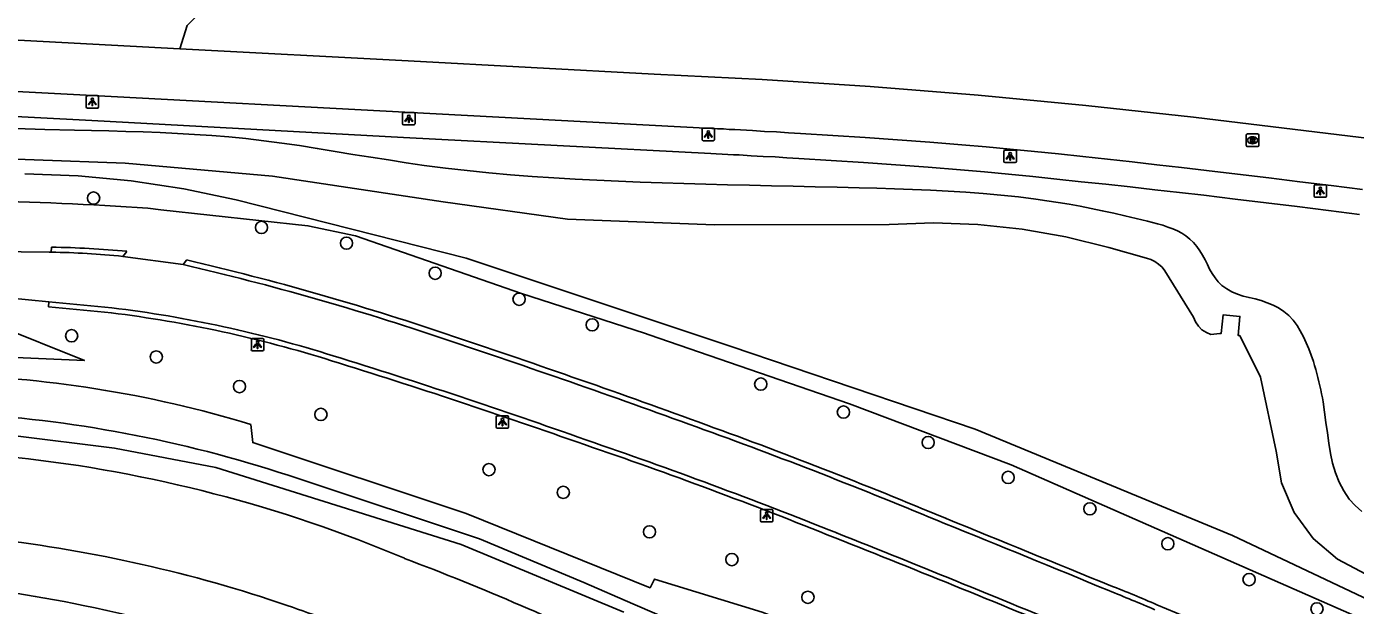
# Model space of a CAD drawing. Extents: x 160457 to 162082, y 388340 to 389736.
# Drawn here: x 160754.6 to 160861, y 389500 to 389546.3 of the extents above; entities that cross this region are included whole.
import ezdxf

# ---------------------------------------------------------------- set-up
doc = ezdxf.new("R2010")
doc.units = 0
for name, color, linetype in [('IMGEO_Berm_open', 7, 'Continuous'), ('IMGEO_Boom', 7, 'Continuous'), ('IMGEO_Fietspad_gesloten', 7, 'Continuous'), ('IMGEO_Gemengd_bos', 7, 'Continuous'), ('IMGEO_Groenvoorziening', 7, 'Continuous'), ('IMGEO_Lichtpunt', 7, 'Continuous'), ('IMGEO_Meer_plas_ven_vijver', 7, 'Continuous'), ('IMGEO_Rijbaan_lokaal_gesloten', 7, 'Continuous'), ('IMGEO_Rioolput', 7, 'Continuous'), ('IMGEO_Voetpad_open', 7, 'Continuous'), ('IMGEO_Waterloop', 7, 'Continuous')]:
    doc.layers.add(name, color=color, linetype=linetype)

msp = doc.modelspace()

# ---------------------------------------------------------------- linework, layer by layer
at = {"layer": 'IMGEO_Berm_open'}
for points in [[(160756.57, 389528.67), (160756.55, 389528.28)], [(160762.28, 389527.94), (160762.6, 389528.34)], [(160767.37, 389527.65), (160767.1, 389527.28)], [(160761.36, 389523.42), (160756.33, 389523.91), (160756.36, 389524.3)]]:
    msp.add_lwpolyline(points, dxfattribs=at)
for centre, radius, start, end in [((160755.69, 389456.8), 71.88, 84.4791, 89.2959), ((160718.47, 389316.71), 216.54, 71.233, 76.9477), ((160748.98, 389423.99), 100.2, 72.5715, 82.9059), ((160548.8, 388802.6), 757.92, 69.97293, 71.59215), ((160613.82, 388987.38), 557.25, 70.5637, 72.7582), ((160662.84, 389111.66), 428.49, 67.2963, 70.147), ((160671.71, 389139.24), 394.8, 68.0458, 71.1523), ((159837.65, 387065.13), 2635.09, 67.60997, 67.91911), ((160277.45, 388142.91), 1466.3, 67.45743, 68.3126), ((160809.46, 389418.67), 88.84, 66.3601, 68.9419), ((160080.74, 387688.3), 1966.38, 66.35214, 67.12604)]:
    msp.add_arc(centre, radius, start, end, dxfattribs=at)
at = {"layer": 'IMGEO_Boom'}
for centre in [(160759.94, 389532.61), (160773.38, 389530.26), (160780.19, 389529), (160787.29, 389526.59), (160794.01, 389524.51), (160799.87, 389522.46), (160758.18, 389521.59), (160764.96, 389519.89), (160771.62, 389517.52), (160813.36, 389517.72), (160778.14, 389515.29), (160819.98, 389515.48), (160826.77, 389513.04), (160791.6, 389510.87), (160833.17, 389510.25), (160797.55, 389509.05), (160839.72, 389507.73), (160804.45, 389505.89), (160845.96, 389504.94), (160811.05, 389503.67), (160852.46, 389502.07), (160817.14, 389500.65), (160857.9, 389499.73)]:
    msp.add_circle(centre, 0.489, dxfattribs=at)
at = {"layer": 'IMGEO_Fietspad_gesloten'}
for points in [[(160766.85, 389544.57), (160743.43, 389545.81), (160701.52, 389548.02), (160658.88, 389550.3)], [(160991.15, 389516.84), (160955, 389522.96), (160909.89, 389530.58), (160904.94, 389531.45), (160893.05, 389533.23), (160880.31, 389535.03), (160865.84, 389536.92), (160848, 389539.08), (160839.39, 389540.03), (160830.77, 389540.85), (160822.13, 389541.55), (160813.48, 389542.11), (160804.83, 389542.54), (160785.14, 389543.6), (160766.85, 389544.57)], [(160734.93, 389542.13), (160759.86, 389540.81), (160784.85, 389539.48), (160809.45, 389538.19), (160809.91, 389538.16), (160810.37, 389538.14), (160810.83, 389538.11), (160811.29, 389538.09), (160811.75, 389538.06), (160812.7, 389538.01), (160813.66, 389537.95), (160814.62, 389537.9), (160815.57, 389537.84), (160816.53, 389537.79), (160819.12, 389537.63), (160821.71, 389537.46), (160824.3, 389537.28), (160826.89, 389537.08), (160829.47, 389536.87), (160831.41, 389536.7), (160833.34, 389536.52), (160835.28, 389536.33), (160837.21, 389536.14), (160839.14, 389535.93), (160841.12, 389535.72), (160843.1, 389535.5), (160845.08, 389535.28), (160847.06, 389535.06), (160849.04, 389534.83), (160851.54, 389534.53), (160854.04, 389534.23), (160856.54, 389533.92), (160859.04, 389533.61), (160861.54, 389533.29)]]:
    msp.add_lwpolyline(points, dxfattribs=at)
at = {"layer": 'IMGEO_Gemengd_bos'}
for points in [[(160861.49, 389507.52), (160860.96, 389507.99), (160860.48, 389508.51), (160860.04, 389509.18), (160859.67, 389509.88), (160859.37, 389510.62), (160859.14, 389511.38), (160858.99, 389512.16), (160858.86, 389512.99), (160858.73, 389513.81), (160858.61, 389514.64), (160858.5, 389515.47), (160858.39, 389516.29), (160858.33, 389516.62), (160858.27, 389516.94), (160858.21, 389517.27), (160858.14, 389517.59), (160858.06, 389517.91), (160857.98, 389518.24), (160857.89, 389518.56), (160857.8, 389518.88), (160857.71, 389519.2), (160857.61, 389519.52), (160857.44, 389520.03), (160857.25, 389520.53), (160857.04, 389521.03), (160856.81, 389521.51), (160856.56, 389521.99), (160856.3, 389522.42), (160855.99, 389522.83), (160855.64, 389523.2), (160855.25, 389523.54), (160854.83, 389523.83), (160854.38, 389524.04), (160853.91, 389524.23), (160853.43, 389524.4), (160852.95, 389524.54), (160852.46, 389524.65), (160851.99, 389524.76), (160851.53, 389524.91), (160851.09, 389525.11), (160850.67, 389525.34), (160850.27, 389525.61), (160849.99, 389525.91), (160849.74, 389526.23), (160849.51, 389526.57), (160849.3, 389526.92), (160849.12, 389527.29), (160848.94, 389527.66), (160848.74, 389528.03), (160848.51, 389528.38), (160848.28, 389528.73), (160848.02, 389529.06), (160847.73, 389529.33), (160847.41, 389529.58), (160847.08, 389529.8), (160846.72, 389529.99), (160846.35, 389530.15), (160845.95, 389530.29), (160845.55, 389530.43), (160845.14, 389530.55), (160844.73, 389530.66), (160844.32, 389530.76), (160843.42, 389530.98), (160842.52, 389531.2), (160841.62, 389531.4), (160840.71, 389531.6), (160839.81, 389531.78), (160838.93, 389531.95), (160838.05, 389532.11), (160837.17, 389532.26), (160836.28, 389532.4), (160835.4, 389532.53), (160833.99, 389532.7), (160832.59, 389532.85), (160831.18, 389532.98), (160829.77, 389533.09), (160828.36, 389533.17), (160826.94, 389533.24), (160825.51, 389533.3), (160824.08, 389533.36), (160822.65, 389533.4), (160821.23, 389533.44), (160819.47, 389533.48), (160817.72, 389533.52), (160815.96, 389533.56), (160814.21, 389533.6), (160812.45, 389533.64), (160810.7, 389533.68), (160808.96, 389533.73), (160807.21, 389533.78), (160805.46, 389533.83), (160803.71, 389533.89), (160801.98, 389533.96), (160800.24, 389534.04), (160798.51, 389534.12), (160796.78, 389534.23), (160795.05, 389534.34), (160793.32, 389534.48), (160791.58, 389534.63), (160789.86, 389534.81), (160788.13, 389535.01), (160786.41, 389535.23), (160784.98, 389535.44), (160783.55, 389535.66), (160782.13, 389535.88), (160780.7, 389536.11), (160779.28, 389536.35), (160777.85, 389536.59), (160776.43, 389536.81), (160775, 389537.01), (160773.57, 389537.2), (160772.14, 389537.37), (160770.77, 389537.5), (160769.4, 389537.62), (160768.03, 389537.71), (160766.66, 389537.79), (160765.28, 389537.85), (160763.91, 389537.9), (160762.53, 389537.94), (160761.16, 389537.98), (160759.78, 389538.01), (160758.4, 389538.04), (160756.04, 389538.1), (160753.68, 389538.17)], [(160764.28, 389531.79), (160765.31, 389531.66), (160777.1, 389530.39), (160780.9, 389529.58), (160794.21, 389524.98), (160804.05, 389521.79), (160804.42, 389521.67), (160820.46, 389516.14), (160833.42, 389511.26), (160871.69, 389494.45)], [(160772.53, 389514.49), (160772.68, 389513.03), (160789.77, 389507.35), (160804.5, 389501.42), (160804.85, 389502.11), (160813.47, 389499.45), (160822.16, 389496.16), (160826.95, 389492.62), (160868.03, 389476.84)], [(160862.35, 389469.14), (160852.67, 389475.08), (160842.02, 389481.1), (160831.69, 389486.83), (160815.55, 389495.01), (160806.77, 389498.54), (160803.12, 389500.13), (160799.19, 389501.84), (160790.84, 389505.32), (160776.31, 389510.15)]]:
    msp.add_lwpolyline(points, dxfattribs=at)
for centre, radius, start, end in [((160745.76, 389258.55), 273.88, 86.1231, 91.9009), ((160745.62, 389425.6), 92.88, 73.1566, 88.8916), ((160743.55, 389413.24), 102.3, 71.3222, 86.3905)]:
    msp.add_arc(centre, radius, start, end, dxfattribs=at)
at = {"layer": 'IMGEO_Groenvoorziening'}
for points in [[(160766.85, 389544.57), (160767.43, 389546.42), (160770.43, 389549.39), (160774.76, 389551.93), (160778.73, 389553.13), (160784.95, 389552.84), (160790.15, 389552.07), (160795.99, 389550.92), (160805.04, 389549.98), (160811.94, 389549.51), (160819.26, 389549.82), (160834.97, 389549.92), (160847.38, 389549.28), (160860.52, 389548.19), (160877.35, 389546.86), (160893.95, 389546.42), (160905.01, 389546.3), (160913.92, 389546.35), (160917.08, 389546.42)], [(160747.06, 389522.69), (160752.01, 389522.49), (160759.21, 389519.62), (160748.1, 389520.08), (160736.8, 389519.62), (160730.63, 389519.03)], [(160605.24, 389504.54), (160621.4, 389506.38), (160661.36, 389509.02), (160697.01, 389512.06), (160728.08, 389514.7), (160734.76, 389514.96), (160738, 389514.98), (160745.42, 389514.55), (160753.48, 389513.61), (160761.6, 389512.58), (160769.73, 389511.05), (160789.36, 389504.88), (160802.4, 389499.46)]]:
    msp.add_lwpolyline(points, dxfattribs=at)
for centre, radius, start, end in [((160734.58, 389378.95), 123.51, 78.5434, 84.3553), ((160734.61, 389379.19), 123.27, 64.1684, 78.5338)]:
    msp.add_arc(centre, radius, start, end, dxfattribs=at)
at = {"layer": 'IMGEO_Lichtpunt'}
for p, q in [((160759.34, 389540.71), (160759.34, 389539.91)), ((160759.34, 389540.71), (160759.34, 389539.91)), ((160760.24, 389540.81), (160759.44, 389540.81)), ((160760.24, 389540.81), (160759.44, 389540.81)), ((160760.34, 389539.91), (160760.34, 389540.71)), ((160760.34, 389539.91), (160760.34, 389540.71)), ((160759.44, 389539.81), (160760.24, 389539.81)), ((160759.44, 389539.81), (160760.24, 389539.81)), ((160784.68, 389539.37), (160784.68, 389538.56)), ((160784.68, 389539.37), (160784.68, 389538.56)), ((160785.58, 389539.46), (160784.78, 389539.46)), ((160785.58, 389539.46), (160784.78, 389539.46)), ((160785.68, 389538.56), (160785.68, 389539.37)), ((160785.68, 389538.56), (160785.68, 389539.37)), ((160784.78, 389538.46), (160785.58, 389538.46)), ((160784.78, 389538.46), (160785.58, 389538.46)), ((160808.66, 389538.1), (160808.66, 389537.3)), ((160808.66, 389538.1), (160808.66, 389537.3)), ((160809.56, 389538.2), (160808.75, 389538.2)), ((160809.56, 389538.2), (160808.75, 389538.2)), ((160809.66, 389537.3), (160809.66, 389538.1)), ((160809.66, 389537.3), (160809.66, 389538.1)), ((160808.75, 389537.2), (160809.56, 389537.2)), ((160808.75, 389537.2), (160809.56, 389537.2)), ((160833.74, 389536.45), (160832.93, 389536.45)), ((160833.74, 389536.45), (160832.93, 389536.45)), ((160832.83, 389536.35), (160832.83, 389535.55)), ((160832.83, 389536.35), (160832.83, 389535.55)), ((160832.93, 389535.45), (160833.74, 389535.45)), ((160832.93, 389535.45), (160833.74, 389535.45)), ((160833.83, 389535.55), (160833.83, 389536.35)), ((160833.83, 389535.55), (160833.83, 389536.35)), ((160857.67, 389533.58), (160857.67, 389532.77)), ((160857.67, 389533.58), (160857.67, 389532.77)), ((160858.57, 389533.68), (160857.76, 389533.68)), ((160858.57, 389533.68), (160857.76, 389533.68)), ((160858.66, 389532.77), (160858.66, 389533.58)), ((160858.66, 389532.77), (160858.66, 389533.58)), ((160857.76, 389532.68), (160858.57, 389532.68)), ((160857.76, 389532.68), (160858.57, 389532.68)), ((160772.57, 389521.28), (160772.57, 389520.48)), ((160772.57, 389521.28), (160772.57, 389520.48)), ((160773.47, 389521.38), (160772.66, 389521.38)), ((160773.47, 389521.38), (160772.66, 389521.38)), ((160773.56, 389520.48), (160773.56, 389521.28)), ((160773.56, 389520.48), (160773.56, 389521.28)), ((160772.66, 389520.38), (160773.47, 389520.38)), ((160772.66, 389520.38), (160773.47, 389520.38)), ((160793.08, 389515.18), (160792.27, 389515.18)), ((160793.08, 389515.18), (160792.27, 389515.18)), ((160792.18, 389515.08), (160792.18, 389514.28)), ((160792.18, 389515.08), (160792.18, 389514.28)), ((160792.27, 389514.18), (160793.08, 389514.18)), ((160792.27, 389514.18), (160793.08, 389514.18)), ((160793.17, 389514.28), (160793.17, 389515.08)), ((160793.17, 389514.28), (160793.17, 389515.08)), ((160814.24, 389507.69), (160813.43, 389507.69)), ((160814.24, 389507.69), (160813.43, 389507.69)), ((160813.34, 389507.59), (160813.34, 389506.78)), ((160813.34, 389507.59), (160813.34, 389506.78)), ((160813.43, 389506.69), (160814.24, 389506.69)), ((160813.43, 389506.69), (160814.24, 389506.69)), ((160814.34, 389506.78), (160814.34, 389507.59)), ((160814.34, 389506.78), (160814.34, 389507.59))]:
    msp.add_line(p, q, dxfattribs=at)
for points in [[(160759.72, 389540.38), (160759.75, 389540.35), (160759.57, 389540.09), (160759.53, 389540.11), (160759.72, 389540.38)], [(160759.82, 389540.33), (160759.86, 389540.33), (160759.86, 389540.01), (160759.82, 389540.01), (160759.82, 389540.33)], [(160759.93, 389540.35), (160759.97, 389540.38), (160760.15, 389540.11), (160760.11, 389540.09), (160759.93, 389540.35)], [(160785.06, 389539.03), (160785.1, 389539), (160784.91, 389538.74), (160784.87, 389538.77), (160785.06, 389539.03)], [(160785.16, 389538.98), (160785.21, 389538.98), (160785.21, 389538.66), (160785.16, 389538.66), (160785.16, 389538.98)], [(160785.27, 389539), (160785.31, 389539.03), (160785.49, 389538.77), (160785.46, 389538.74), (160785.27, 389539)], [(160809.03, 389537.77), (160809.07, 389537.74), (160808.88, 389537.48), (160808.85, 389537.51), (160809.03, 389537.77)], [(160809.13, 389537.72), (160809.18, 389537.72), (160809.18, 389537.4), (160809.13, 389537.4), (160809.13, 389537.72)], [(160809.24, 389537.74), (160809.28, 389537.77), (160809.47, 389537.5), (160809.43, 389537.48), (160809.24, 389537.74)], [(160833.21, 389536.02), (160833.25, 389535.99), (160833.06, 389535.73), (160833.02, 389535.76), (160833.21, 389536.02)], [(160833.31, 389535.97), (160833.36, 389535.97), (160833.36, 389535.65), (160833.31, 389535.65), (160833.31, 389535.97)], [(160833.42, 389535.99), (160833.46, 389536.02), (160833.65, 389535.75), (160833.61, 389535.73), (160833.42, 389535.99)], [(160858.04, 389533.24), (160858.08, 389533.22), (160857.89, 389532.95), (160857.85, 389532.98), (160858.04, 389533.24)], [(160858.25, 389533.22), (160858.29, 389533.24), (160858.48, 389532.98), (160858.44, 389532.95), (160858.25, 389533.22)], [(160858.14, 389533.2), (160858.19, 389533.2), (160858.19, 389532.87), (160858.14, 389532.87), (160858.14, 389533.2)], [(160772.94, 389520.95), (160772.98, 389520.92), (160772.79, 389520.66), (160772.75, 389520.68), (160772.94, 389520.95)], [(160773.04, 389520.9), (160773.09, 389520.9), (160773.09, 389520.58), (160773.04, 389520.58), (160773.04, 389520.9)], [(160773.15, 389520.92), (160773.19, 389520.95), (160773.38, 389520.68), (160773.34, 389520.66), (160773.15, 389520.92)], [(160792.55, 389514.75), (160792.59, 389514.72), (160792.4, 389514.46), (160792.36, 389514.49), (160792.55, 389514.75)], [(160792.65, 389514.7), (160792.7, 389514.7), (160792.7, 389514.38), (160792.65, 389514.38), (160792.65, 389514.7)], [(160792.76, 389514.72), (160792.8, 389514.75), (160792.99, 389514.48), (160792.95, 389514.46), (160792.76, 389514.72)], [(160813.71, 389507.25), (160813.75, 389507.23), (160813.57, 389506.96), (160813.53, 389506.99), (160813.71, 389507.25)], [(160813.82, 389507.21), (160813.86, 389507.21), (160813.86, 389506.88), (160813.82, 389506.88), (160813.82, 389507.21)], [(160813.93, 389507.23), (160813.96, 389507.25), (160814.15, 389506.99), (160814.11, 389506.96), (160813.93, 389507.23)]]:
    msp.add_lwpolyline(points, dxfattribs=at)
for centre in [(160759.84, 389540.51), (160785.18, 389539.16), (160809.16, 389537.9), (160833.33, 389536.15), (160858.17, 389533.38), (160773.07, 389521.08), (160792.68, 389514.88), (160813.84, 389507.39)]:
    msp.add_circle(centre, 0.0994, dxfattribs=at)
for centre, start, end in [((160759.44, 389540.71), 90, 180), ((160759.44, 389540.71), 90, 180), ((160760.24, 389540.71), 0, 90), ((160760.24, 389540.71), 0, 90), ((160759.44, 389539.91), 180, 270), ((160759.44, 389539.91), 180, 270), ((160760.24, 389539.91), 270, 0), ((160760.24, 389539.91), 270, 360), ((160784.78, 389539.37), 90, 180), ((160784.78, 389539.37), 90, 180), ((160784.78, 389538.56), 180, 270), ((160784.78, 389538.56), 180, 270), ((160785.58, 389539.37), 0, 90), ((160785.58, 389539.37), 0, 90), ((160785.58, 389538.56), 270, 0), ((160785.58, 389538.56), 270, 360), ((160808.75, 389538.1), 90, 180), ((160808.75, 389538.1), 90, 180), ((160809.56, 389538.1), 0, 90), ((160809.56, 389538.1), 0, 90), ((160808.75, 389537.3), 180, 270), ((160808.75, 389537.3), 180, 270), ((160809.56, 389537.3), 270, 0), ((160809.56, 389537.3), 270, 360), ((160832.93, 389536.35), 90, 180), ((160832.93, 389536.35), 90, 180), ((160833.74, 389536.35), 0, 90), ((160833.74, 389536.35), 0, 90), ((160832.93, 389535.55), 180, 270), ((160832.93, 389535.55), 180, 270), ((160833.74, 389535.55), 270, 0), ((160833.74, 389535.55), 270, 360), ((160857.76, 389533.58), 90, 180), ((160857.76, 389533.58), 90, 180), ((160858.57, 389533.58), 0, 90), ((160858.57, 389533.58), 0, 90), ((160857.76, 389532.77), 180, 270), ((160857.76, 389532.77), 180, 270), ((160858.57, 389532.77), 270, 0), ((160858.57, 389532.77), 270, 360), ((160772.66, 389521.28), 90, 180), ((160772.66, 389521.28), 90, 180), ((160772.66, 389520.48), 180, 270), ((160772.66, 389520.48), 180, 270), ((160773.47, 389521.28), 0, 90), ((160773.47, 389521.28), 0, 90), ((160773.47, 389520.48), 270, 0), ((160773.47, 389520.48), 270, 360), ((160792.27, 389515.08), 90, 180), ((160792.27, 389515.08), 90, 180), ((160793.08, 389515.08), 0, 90), ((160793.08, 389515.08), 0, 90), ((160792.27, 389514.28), 180, 270), ((160792.27, 389514.28), 180, 270), ((160793.08, 389514.28), 270, 0), ((160793.08, 389514.28), 270, 360), ((160813.43, 389507.59), 90, 180), ((160813.43, 389507.59), 90, 180), ((160814.24, 389507.59), 0, 90), ((160814.24, 389507.59), 0, 90), ((160813.43, 389506.78), 180, 270), ((160813.43, 389506.78), 180, 270), ((160814.24, 389506.78), 270, 0), ((160814.24, 389506.78), 270, 360)]:
    msp.add_arc(centre, 0.0946, start, end, dxfattribs=at)
at = {"layer": 'IMGEO_Meer_plas_ven_vijver'}
for points in [[(160747.87, 389535.95), (160762.46, 389535.41), (160774.27, 389534.36), (160787.94, 389532.31), (160797.89, 389530.93), (160809.67, 389530.46), (160823.64, 389530.49), (160827.19, 389530.62), (160830.74, 389530.5), (160834.28, 389530.12), (160837.78, 389529.51), (160841.23, 389528.64), (160844.24, 389527.81), (160844.59, 389527.7), (160844.92, 389527.54), (160845.22, 389527.33), (160845.49, 389527.08), (160845.72, 389526.79), (160848, 389523.07), (160848.17, 389522.69), (160848.4, 389522.36), (160848.69, 389522.07), (160849.04, 389521.85), (160849.41, 389521.69), (160850.11, 389521.77)], [(160872.01, 389495.72), (160851.13, 389505.61), (160830.53, 389514.11), (160811, 389520.74), (160789.76, 389527.79), (160771.35, 389532.46), (160767.17, 389533.34), (160762.95, 389533.99), (160758.69, 389534.39), (160754.42, 389534.55)], [(160850.11, 389521.77), (160850.24, 389521.77), (160850.38, 389523.26), (160851.73, 389523.13), (160851.58, 389521.62), (160851.72, 389521.61), (160853.37, 389518.27), (160854.63, 389512.34), (160855.07, 389509.81), (160856.08, 389507.44), (160857.59, 389505.36), (160859.54, 389503.69), (160861.81, 389502.49)]]:
    msp.add_lwpolyline(points, dxfattribs=at)
at = {"layer": 'IMGEO_Rijbaan_lokaal_gesloten'}
for points in [[(160756.55, 389528.28), (160756.38, 389528.28), (160751.87, 389528.34)], [(160767.1, 389527.28), (160762.28, 389527.94)], [(160756.36, 389524.3), (160753.1, 389524.63), (160737.71, 389524.52)], [(160756.36, 389524.3), (160761.41, 389523.82)]]:
    msp.add_lwpolyline(points, dxfattribs=at)
for centre, radius, start, end in [((160755.38, 389459.16), 69.13, 84.2736, 89.0263), ((160719.14, 389319.21), 213.53, 71.1911, 77.0203), ((160749.55, 389426.28), 98.26, 72.4796, 83.0719), ((160560.02, 388833.79), 724.35, 69.96163, 71.65619), ((160621.17, 389011.42), 532.53, 70.4512, 72.7451), ((160664.91, 389116.45), 422.86, 67.3031, 70.1906), ((160663.82, 389116.83), 418.95, 68.194, 71.1229), ((160336.38, 388290.94), 1307.38, 67.35572, 68.31607), ((160229.05, 388024.62), 1598.44, 67.48119, 67.99057), ((160781.1, 389350.28), 162.44, 66.8627, 68.2742)]:
    msp.add_arc(centre, radius, start, end, dxfattribs=at)
at = {"layer": 'IMGEO_Rioolput'}
for p, q in [((160852.24, 389536.81), (160852.24, 389537.67)), ((160852.32, 389537.74), (160853.17, 389537.74)), ((160852.73, 389537.52), (160852.76, 389537.52)), ((160853.24, 389537.67), (160853.24, 389536.81)), ((160853.17, 389536.74), (160852.32, 389536.74)), ((160852.75, 389536.96), (160852.73, 389536.96))]:
    msp.add_line(p, q, dxfattribs=at)
for points in [[(160852.24, 389536.81), (160852.24, 389537.67)], [(160852.32, 389537.74), (160853.17, 389537.74)], [(160853.24, 389537.67), (160853.24, 389536.81)], [(160853.17, 389536.74), (160852.32, 389536.74)], [(160852.83, 389537.44), (160852.58, 389537.44), (160852.58, 389537.04)], [(160852.58, 389537.04), (160852.7, 389537.04), (160852.7, 389537.2), (160852.71, 389537.2)], [(160852.76, 389537.36), (160852.7, 389537.36), (160852.7, 389537.28)], [(160852.7, 389537.28), (160852.75, 389537.28)], [(160852.76, 389537.17), (160852.83, 389537.04), (160852.97, 389537.04), (160852.91, 389537.17)]]:
    msp.add_lwpolyline(points, dxfattribs=at)
for centre, radius, start, end in [((160852.32, 389537.66), 0.0765, 91.552, 178.448), ((160852.32, 389537.66), 0.0765, 91.552, 178.448), ((160853.17, 389537.66), 0.0765, 1.552, 88.448), ((160853.17, 389537.66), 0.0765, 1.552, 88.448), ((160852.32, 389536.81), 0.0765, 181.552, 268.448), ((160852.32, 389536.81), 0.0765, 181.552, 268.448), ((160852.71, 389537.15), 0.0533, 26.0293, 88.6989), ((160852.74, 389537.47), 0.19, 274.7715, 282.9687), ((160852.76, 389537.26), 0.0964, 77.0061, 93.1865), ((160852.78, 389537.32), 0.0378, 276.6634, 79.6772), ((160852.83, 389537.33), 0.109, 350.3612, 89.416), ((160852.83, 389537.33), 0.112, 277.5842, 350.9817), ((160852.81, 389537.11), 0.108, 29.5134, 73.7905), ((160853.17, 389536.81), 0.0765, 271.552, 358.448), ((160853.17, 389536.81), 0.0765, 271.552, 358.448)]:
    msp.add_arc(centre, radius, start, end, dxfattribs=at)
for centre, major_axis, ratio, start_param, end_param in [((160852.73, 389537.24), (-0.387, 0.002), 0.722429, 4.712389, 7.853982), ((160852.75, 389537.24), (-0.39, 0.002), 0.717154, 1.570796, 4.712389)]:
    msp.add_ellipse(centre, major_axis=major_axis, ratio=ratio, start_param=start_param, end_param=end_param, dxfattribs=at)
at = {"layer": 'IMGEO_Voetpad_open'}
msp.add_lwpolyline([(160734.8, 389540.14), (160759.8, 389538.82), (160784.76, 389537.47), (160809.35, 389536.18), (160809.8, 389536.16), (160810.26, 389536.13), (160810.72, 389536.11), (160811.18, 389536.08), (160811.64, 389536.06), (160812.6, 389536), (160813.55, 389535.95), (160814.51, 389535.9), (160815.46, 389535.84), (160816.42, 389535.78), (160819.01, 389535.63), (160821.59, 389535.46), (160824.18, 389535.28), (160826.76, 389535.08), (160829.35, 389534.87), (160831.28, 389534.7), (160833.21, 389534.52), (160835.15, 389534.33), (160837.08, 389534.13), (160839.01, 389533.92), (160840.98, 389533.71), (160842.95, 389533.5), (160844.92, 389533.28), (160846.89, 389533.06), (160848.85, 389532.83), (160851.34, 389532.53), (160853.83, 389532.23), (160856.32, 389531.93), (160858.81, 389531.62), (160861.3, 389531.3)], dxfattribs=at)
at = {"layer": 'IMGEO_Waterloop'}
for centre, radius, start, end in [((160741.8, 389401.92), 110.57, 67.0955, 83.8136), ((160738.85, 389392.76), 113.31, 71.1587, 83.3759), ((160713.08, 389312.88), 203.92, 66.5758, 69.4), ((160738.71, 389392.39), 113.7, 67.6007, 71.1521), ((160713.77, 389314.58), 202.09, 60.9248, 66.5637)]:
    msp.add_arc(centre, radius, start, end, dxfattribs=at)

doc.saveas('drawing.dxf')
